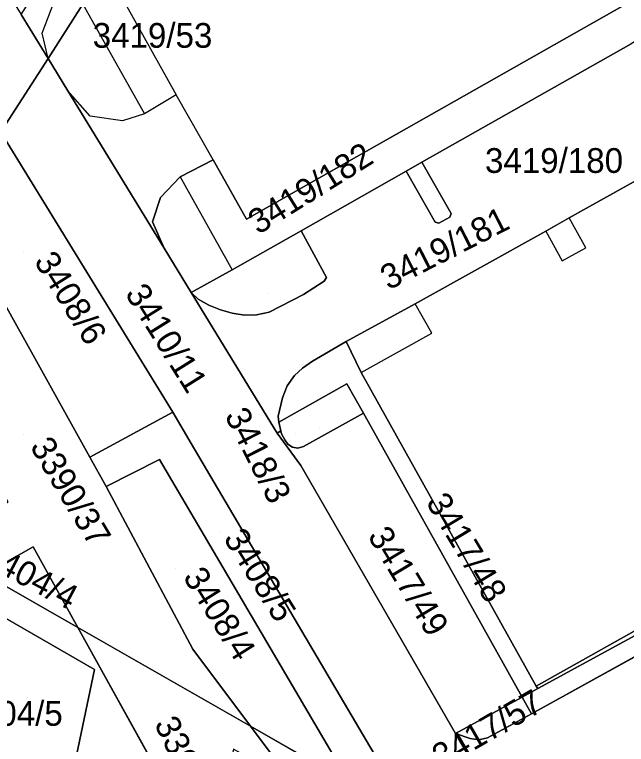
# Model space of a CAD drawing. Extents: x -262715 to -259381, y -1237238 to -1231182.
# Drawn here: x -261854.8 to -261805.4, y -1236021.8 to -1235962.8 of the extents above; entities that cross this region are included whole.
import ezdxf

# ---------------------------------------------------------------- set-up
doc = ezdxf.new("R2010")
doc.units = 0
for name, color, linetype in [('body_kn', 7, 'Continuous'), ('kladpar_druhypozemkov', 7, 'Continuous'), ('kladpar_hranice', 7, 'Continuous'), ('kladpar_parcelnecisla', 7, 'Continuous'), ('kladpar_plochy', 7, 'Continuous'), ('kladpar_sipky', 7, 'Continuous'), ('zappar_hrandruhpozemk', 7, 'Continuous')]:
    doc.layers.add(name, color=color, linetype=linetype)

msp = doc.modelspace()

# ---------------------------------------------------------------- linework, layer by layer
at = {"layer": 'body_kn'}
for p, q in [((-261852.56, -1235964.36), (-261852.56, -1235964.36)), ((-261852.07, -1235966.41), (-261852.07, -1235966.41)), ((-261850.48, -1235969.01), (-261850.48, -1235969.01)), ((-261841.72, -1235969.34), (-261841.72, -1235969.34)), ((-261841.72, -1235969.34), (-261841.72, -1235969.34)), ((-261848.67, -1235971.06), (-261848.67, -1235971.06)), ((-261844.28, -1235970.86), (-261844.28, -1235970.86)), ((-261844.28, -1235970.86), (-261844.28, -1235970.86)), ((-261846.06, -1235971.43), (-261846.06, -1235971.43)), ((-261838.75, -1235974.58), (-261838.75, -1235974.58)), ((-261838.75, -1235974.58), (-261838.75, -1235974.58)), ((-261821.87, -1235974.77), (-261821.87, -1235974.77)), ((-261841.41, -1235975.96), (-261841.41, -1235975.96)), ((-261841.41, -1235975.96), (-261841.41, -1235975.96)), ((-261823.14, -1235975.49), (-261823.14, -1235975.49)), ((-261842.98, -1235977.62), (-261842.98, -1235977.62)), ((-261819.52, -1235978.92), (-261819.52, -1235978.92)), ((-261836.05, -1235979.37), (-261836.05, -1235979.37)), ((-261819.61, -1235979.21), (-261819.61, -1235979.21)), ((-261809.97, -1235979.28), (-261809.97, -1235979.28)), ((-261843.64, -1235979.59), (-261843.64, -1235979.59)), ((-261820.81, -1235979.63), (-261820.81, -1235979.63)), ((-261820.81, -1235979.63), (-261820.81, -1235979.63)), ((-261820.52, -1235979.71), (-261820.52, -1235979.71)), ((-261831.63, -1235980.31), (-261831.63, -1235980.31)), ((-261811.87, -1235980.34), (-261811.87, -1235980.34)), ((-261811.87, -1235980.34), (-261811.87, -1235980.34)), ((-261842.71, -1235981.72), (-261842.71, -1235981.72)), ((-261808.63, -1235981.69), (-261808.63, -1235981.69)), ((-261810.53, -1235982.75), (-261810.53, -1235982.75)), ((-261837.19, -1235983.46), (-261837.19, -1235983.46)), ((-261829.59, -1235984.08), (-261829.59, -1235984.08)), ((-261829.76, -1235984.38), (-261829.76, -1235984.38)), ((-261840.51, -1235985.31), (-261840.51, -1235985.31)), ((-261839.94, -1235985.85), (-261839.94, -1235985.85)), ((-261839.94, -1235985.85), (-261839.94, -1235985.85)), ((-261831.44, -1235985.46), (-261831.44, -1235985.46)), ((-261839.1, -1235986.34), (-261839.1, -1235986.34)), ((-261822.41, -1235986.22), (-261822.41, -1235986.22)), ((-261838.15, -1235986.71), (-261838.15, -1235986.71)), ((-261837.2, -1235986.97), (-261837.2, -1235986.97)), ((-261836.22, -1235987.13), (-261836.22, -1235987.13)), ((-261835.23, -1235987.12), (-261835.23, -1235987.12)), ((-261834.21, -1235986.89), (-261834.21, -1235986.89)), ((-261821.08, -1235988.6), (-261821.08, -1235988.6)), ((-261827.99, -1235989.26), (-261827.99, -1235989.26)), ((-261830.71, -1235990.85), (-261830.71, -1235990.85)), ((-261830.71, -1235990.85), (-261830.71, -1235990.85)), ((-261831.53, -1235991.43), (-261831.53, -1235991.43)), ((-261826.77, -1235991.77), (-261826.77, -1235991.77)), ((-261826.77, -1235991.77), (-261826.77, -1235991.77)), ((-261832.17, -1235992), (-261832.17, -1235992)), ((-261832.76, -1235992.84), (-261832.76, -1235992.84)), ((-261827.94, -1235992.69), (-261827.94, -1235992.69)), ((-261833.14, -1235993.81), (-261833.14, -1235993.81)), ((-261842, -1235994.98), (-261842, -1235994.98)), ((-261833.5, -1235995.3), (-261833.5, -1235995.3)), ((-261826.59, -1235995.05), (-261826.59, -1235995.05)), ((-261833.44, -1235995.79), (-261833.44, -1235995.79)), ((-261833.27, -1235996.49), (-261833.27, -1235996.49)), ((-261833.57, -1235996.66), (-261833.57, -1235996.66)), ((-261833.57, -1235996.66), (-261833.57, -1235996.66)), ((-261833.22, -1235996.71), (-261833.22, -1235996.71)), ((-261840.52, -1235997.49), (-261840.52, -1235997.49)), ((-261832.94, -1235997.22), (-261832.94, -1235997.22)), ((-261832.94, -1235997.22), (-261832.94, -1235997.22)), ((-261832.71, -1235997.57), (-261832.71, -1235997.57)), ((-261832.33, -1235997.79), (-261832.33, -1235997.79)), ((-261831.43, -1235997.74), (-261831.43, -1235997.74)), ((-261831.91, -1235997.88), (-261831.91, -1235997.88)), ((-261848.7, -1235998.61), (-261848.7, -1235998.61)), ((-261848.7, -1235998.61), (-261848.7, -1235998.61)), ((-261843.08, -1235998.8), (-261843.08, -1235998.8)), ((-261831.66, -1235999.28), (-261831.66, -1235999.28)), ((-261847.39, -1236000.99), (-261847.39, -1236000.99)), ((-261853.29, -1236005.85), (-261853.29, -1236005.85)), ((-261849.68, -1236012.36), (-261849.68, -1236012.36)), ((-261840.37, -1236014.12), (-261840.37, -1236014.12)), ((-261848.33, -1236015.75), (-261848.33, -1236015.75)), ((-261812.64, -1236017.1), (-261812.64, -1236017.1)), ((-261812.52, -1236017.31), (-261812.52, -1236017.31)), ((-261813.77, -1236017.99), (-261813.77, -1236017.99)), ((-261813.01, -1236019.35), (-261813.01, -1236019.35)), ((-261835.72, -1236020.34), (-261835.72, -1236020.34)), ((-261835.72, -1236020.34), (-261835.72, -1236020.34)), ((-261819.15, -1236020.93), (-261819.15, -1236020.93)), ((-261819.15, -1236020.93), (-261819.15, -1236020.93)), ((-261817.97, -1236021.35), (-261817.97, -1236021.35)), ((-261816.58, -1236021.29), (-261816.58, -1236021.29)), ((-261817.27, -1236021.44), (-261817.27, -1236021.44))]:
    msp.add_line(p, q, dxfattribs=at)
at = {"layer": 'kladpar_druhypozemkov'}
for p, q in [((-261809.64, -1235973.69), (-261809.64, -1235973.69)), ((-261821.54, -1235977.17), (-261821.54, -1235977.17)), ((-261854.1, -1235982.01), (-261854.1, -1235982.01)), ((-261834.3, -1235985.4), (-261834.3, -1235985.4)), ((-261841.9, -1235988.43), (-261841.9, -1235988.43)), ((-261830.11, -1235996.25), (-261830.11, -1235996.25)), ((-261854.09, -1235996.77), (-261854.09, -1235996.77)), ((-261822.28, -1236000.95), (-261822.28, -1236000.95)), ((-261838.2, -1236004.7), (-261838.2, -1236004.7)), ((-261841.75, -1236007.61), (-261841.75, -1236007.61)), ((-261853.58, -1236008.32), (-261853.58, -1236008.32)), ((-261821.53, -1236007.96), (-261821.53, -1236007.96)), ((-261853.72, -1236018.04), (-261853.72, -1236018.04)), ((-261816.71, -1236020.29), (-261816.71, -1236020.29))]:
    msp.add_line(p, q, dxfattribs=at)
at = {"layer": 'kladpar_hranice'}
for p, q in [((-261852.07, -1235966.41), (-261854.26, -1235962.83)), ((-261852.07, -1235966.41), (-261855.48, -1235971.71)), ((-261856.75, -1236008.32), (-261849.68, -1236012.36)), ((-261835.72, -1236020.34), (-261849.68, -1236012.36)), ((-261839.1, -1236031.45), (-261849.68, -1236012.36)), ((-261849.68, -1236012.36), (-261835.72, -1236020.34)), ((-261849.68, -1236012.36), (-261839.1, -1236031.45)), ((-261827.73, -1236024.92), (-261835.72, -1236020.34)), ((-261835.72, -1236020.34), (-261832.27, -1236024.96)), ((-261835.72, -1236020.34), (-261827.73, -1236024.92))]:
    msp.add_line(p, q, dxfattribs=at)
for points in [[(-261832.05, -1235935.12), (-261828.12, -1235933.63), (-261825.88, -1235932.55), (-261821.02, -1235929.84), (-261818.97, -1235928.5), (-261813.32, -1235924.13), (-261814.64, -1235921.77), (-261809.57, -1235918.94), (-261808.44, -1235920.96), (-261800.55, -1235916.55), (-261799, -1235919.45), (-261782.52, -1235949.01), (-261804.74, -1235961.61), (-261836.05, -1235979.37), (-261838.75, -1235974.58)], [(-261852.07, -1235966.41), (-261849.26, -1235962), (-261847.43, -1235959.13), (-261834.74, -1235939.39), (-261832.05, -1235935.12)], [(-261861.16, -1235950.65), (-261860, -1235952.73), (-261855.61, -1235960.62), (-261854.26, -1235962.83), (-261852.07, -1235966.41)], [(-261847.43, -1235959.13), (-261849.26, -1235962), (-261852.07, -1235966.41)], [(-261769.59, -1235960.87), (-261799.32, -1235977.5), (-261801.09, -1235974.32), (-261799.24, -1235973.29), (-261801.6, -1235969.03), (-261804.02, -1235964.66), (-261804.98, -1235965.2), (-261821.87, -1235974.77), (-261823.14, -1235975.49), (-261831.63, -1235980.31), (-261837.19, -1235983.46), (-261840.51, -1235985.31), (-261842.71, -1235981.72), (-261843.64, -1235979.59), (-261842.98, -1235977.62), (-261841.41, -1235975.96), (-261838.75, -1235974.58)], [(-261838.75, -1235974.58), (-261836.05, -1235979.37), (-261804.74, -1235961.61)], [(-261755.47, -1235986.19), (-261768.07, -1235993.06), (-261768.29, -1235993.18), (-261785.21, -1236002.42), (-261798.68, -1236009.76), (-261812.52, -1236017.31), (-261812.64, -1236017.1), (-261802.51, -1236011.44), (-261798.87, -1236009.41), (-261768.64, -1235992.54), (-261768.44, -1235992.43), (-261778.08, -1235975.79), (-261786.62, -1235980.84), (-261788.39, -1235977.73), (-261796.62, -1235982.34), (-261797.55, -1235980.67), (-261767.65, -1235964.36), (-261755.47, -1235986.19)], [(-261833.57, -1235996.66), (-261840.51, -1235985.31), (-261839.94, -1235985.85), (-261839.1, -1235986.34), (-261838.15, -1235986.71), (-261837.2, -1235986.97), (-261836.22, -1235987.13), (-261835.23, -1235987.12), (-261834.21, -1235986.89), (-261831.44, -1235985.46), (-261829.76, -1235984.38), (-261829.59, -1235984.08), (-261831.63, -1235980.31), (-261823.14, -1235975.49), (-261820.81, -1235979.63), (-261820.52, -1235979.71), (-261819.61, -1235979.21), (-261819.52, -1235978.92), (-261821.87, -1235974.77), (-261804.98, -1235965.2)], [(-261855.89, -1235972.34), (-261855.48, -1235971.71), (-261852.07, -1235966.41)], [(-261838.75, -1235974.58), (-261841.41, -1235975.96), (-261842.98, -1235977.62), (-261843.64, -1235979.59), (-261842.71, -1235981.72), (-261850.48, -1235969.01), (-261852.07, -1235966.41)], [(-261852.07, -1235966.41), (-261850.48, -1235969.01), (-261842.71, -1235981.72), (-261840.51, -1235985.31), (-261833.57, -1235996.66), (-261831.66, -1235999.28), (-261819.15, -1236020.93), (-261813.8, -1236030.19), (-261812.11, -1236033.25), (-261811.62, -1236034.13)], [(-261855.89, -1235972.34), (-261842, -1235994.98), (-261848.7, -1235998.61), (-261859.88, -1235978.54)], [(-261822.64, -1236027.83), (-261840.52, -1235997.49), (-261842, -1235994.98), (-261855.89, -1235972.34)], [(-261801.09, -1235974.32), (-261809.97, -1235979.28), (-261811.87, -1235980.34), (-261822.41, -1235986.22), (-261827.99, -1235989.26), (-261830.71, -1235990.85), (-261831.53, -1235991.43), (-261832.17, -1235992), (-261832.76, -1235992.84), (-261833.14, -1235993.81), (-261833.5, -1235995.3), (-261833.44, -1235995.79), (-261833.27, -1235996.49), (-261833.57, -1235996.66)], [(-261778.08, -1235975.79), (-261768.44, -1235992.43), (-261768.64, -1235992.54), (-261798.87, -1236009.41), (-261802.51, -1236011.44), (-261812.64, -1236017.1), (-261826.77, -1235991.77), (-261827.99, -1235989.26), (-261822.41, -1235986.22), (-261811.87, -1235980.34), (-261809.97, -1235979.28), (-261801.09, -1235974.32), (-261799.32, -1235977.5), (-261797.55, -1235980.67), (-261796.62, -1235982.34), (-261788.39, -1235977.73), (-261786.62, -1235980.84), (-261778.08, -1235975.79)], [(-261820.81, -1235979.63), (-261823.14, -1235975.49), (-261821.87, -1235974.77), (-261819.52, -1235978.92), (-261819.61, -1235979.21), (-261820.52, -1235979.71), (-261820.81, -1235979.63)], [(-261859.88, -1235978.54), (-261848.7, -1235998.61), (-261847.39, -1236000.99), (-261840.37, -1236014.12), (-261835.72, -1236020.34)], [(-261839.94, -1235985.85), (-261840.51, -1235985.31), (-261837.19, -1235983.46), (-261831.63, -1235980.31), (-261829.59, -1235984.08), (-261829.76, -1235984.38), (-261831.44, -1235985.46), (-261834.21, -1235986.89), (-261835.23, -1235987.12), (-261836.22, -1235987.13), (-261837.2, -1235986.97), (-261838.15, -1235986.71), (-261839.1, -1235986.34), (-261839.94, -1235985.85)], [(-261830.71, -1235990.85), (-261827.99, -1235989.26), (-261826.77, -1235991.77), (-261812.64, -1236017.1), (-261812.52, -1236017.31), (-261813.77, -1236017.99), (-261826.59, -1235995.05), (-261827.94, -1235992.69), (-261833.44, -1235995.79), (-261833.5, -1235995.3), (-261833.14, -1235993.81), (-261832.76, -1235992.84), (-261832.17, -1235992), (-261831.53, -1235991.43), (-261830.71, -1235990.85)], [(-261832.94, -1235997.22), (-261833.22, -1235996.71), (-261833.27, -1235996.49), (-261833.44, -1235995.79), (-261827.94, -1235992.69), (-261826.59, -1235995.05), (-261831.43, -1235997.74), (-261831.91, -1235997.88), (-261832.33, -1235997.79), (-261832.71, -1235997.57), (-261832.94, -1235997.22)], [(-261755.25, -1236016.14), (-261755.55, -1236016.31), (-261772.27, -1236025.61), (-261787.64, -1236034.17), (-261798.88, -1236014.08), (-261799.69, -1236013.68), (-261801.04, -1236013.31), (-261801.97, -1236013.22), (-261813.01, -1236019.35), (-261813.77, -1236017.99), (-261812.52, -1236017.31), (-261798.68, -1236009.76), (-261787.13, -1236030.73), (-261781.86, -1236027.83), (-261781.73, -1236028.05), (-261756.68, -1236014.26), (-261768.29, -1235993.18), (-261768.07, -1235993.06), (-261755.25, -1236016.14)], [(-261848.7, -1235998.61), (-261842, -1235994.98), (-261840.52, -1235997.49), (-261822.64, -1236027.83)], [(-261833.57, -1235996.66), (-261833.27, -1235996.49), (-261833.22, -1235996.71), (-261832.94, -1235997.22), (-261832.71, -1235997.57), (-261832.33, -1235997.79), (-261831.91, -1235997.88), (-261831.43, -1235997.74), (-261826.59, -1235995.05), (-261813.77, -1236017.99), (-261819.15, -1236020.93), (-261831.66, -1235999.28), (-261833.57, -1235996.66)], [(-261827.73, -1236024.92), (-261843.08, -1235998.8), (-261847.39, -1236000.99), (-261848.7, -1235998.61)], [(-261835.72, -1236020.34), (-261840.37, -1236014.12), (-261847.39, -1236000.99), (-261843.08, -1235998.8), (-261827.73, -1236024.92)], [(-261849.68, -1236012.36), (-261853.29, -1236005.85), (-261857.11, -1236008.02)], [(-261857.11, -1236008.02), (-261853.29, -1236005.85), (-261849.68, -1236012.36)], [(-261849.68, -1236012.36), (-261856.75, -1236008.32), (-261857.11, -1236008.02)], [(-261852.75, -1236036.84), (-261848.33, -1236015.75), (-261856.94, -1236010.82), (-261859.75, -1236024.28)], [(-261859.75, -1236024.28), (-261856.94, -1236010.82), (-261848.33, -1236015.75), (-261852.75, -1236036.84)], [(-261813.8, -1236030.19), (-261819.15, -1236020.93), (-261817.97, -1236021.35), (-261817.27, -1236021.44), (-261816.58, -1236021.29), (-261813.01, -1236019.35), (-261801.97, -1236013.22), (-261801.04, -1236013.31), (-261799.69, -1236013.68), (-261798.88, -1236014.08), (-261787.64, -1236034.17), (-261797.32, -1236039.55), (-261798.81, -1236037.01), (-261802.59, -1236039.11), (-261803.94, -1236038.32), (-261808.02, -1236030.93), (-261812.11, -1236033.25), (-261813.8, -1236030.19)], [(-261819.15, -1236020.93), (-261813.77, -1236017.99), (-261813.01, -1236019.35), (-261816.58, -1236021.29), (-261817.27, -1236021.44), (-261817.97, -1236021.35), (-261819.15, -1236020.93)], [(-261824.24, -1236035.73), (-261831.35, -1236026.2), (-261832.27, -1236024.96), (-261835.72, -1236020.34)]]:
    msp.add_lwpolyline(points, dxfattribs=at)
at = {"layer": 'kladpar_plochy'}
for p, q in [((-261813.01, -1236019.35), (-261801.97, -1236013.22)), ((-261816.58, -1236021.29), (-261813.01, -1236019.35)), ((-261813.8, -1236030.19), (-261819.15, -1236020.93)), ((-261819.15, -1236020.93), (-261817.97, -1236021.35)), ((-261817.97, -1236021.35), (-261817.27, -1236021.44)), ((-261817.27, -1236021.44), (-261816.58, -1236021.29))]:
    msp.add_line(p, q, dxfattribs=at)
for points in [[(-261855.48, -1235971.71), (-261855.89, -1235972.34), (-261860.95, -1235964.08), (-261886.64, -1235917.65), (-261905.47, -1235883.52), (-261888.54, -1235901.44), (-261881.57, -1235913.92), (-261875, -1235925.74), (-261874.42, -1235926.78), (-261861.16, -1235950.65), (-261860, -1235952.73), (-261855.61, -1235960.62), (-261854.26, -1235962.83), (-261852.07, -1235966.41)], [(-261838.75, -1235974.58), (-261841.41, -1235975.96), (-261842.98, -1235977.62), (-261843.64, -1235979.59), (-261842.71, -1235981.72), (-261850.48, -1235969.01), (-261852.07, -1235966.41), (-261849.26, -1235962), (-261847.43, -1235959.13), (-261834.74, -1235939.39), (-261832.05, -1235935.12), (-261828.12, -1235933.63), (-261825.88, -1235932.55), (-261821.02, -1235929.84), (-261818.97, -1235928.5), (-261813.32, -1235924.13), (-261814.64, -1235921.77), (-261809.57, -1235918.94), (-261808.44, -1235920.96), (-261800.55, -1235916.55), (-261799, -1235919.45), (-261782.52, -1235949.01), (-261804.74, -1235961.61), (-261836.05, -1235979.37)], [(-261854.26, -1235962.83), (-261849.5, -1235955.44), (-261847.43, -1235959.13), (-261849.26, -1235962), (-261852.07, -1235966.41)], [(-261755.47, -1235986.19), (-261768.07, -1235993.06), (-261768.29, -1235993.18), (-261785.21, -1236002.42), (-261798.68, -1236009.76), (-261812.52, -1236017.31), (-261812.64, -1236017.1), (-261802.51, -1236011.44), (-261798.87, -1236009.41), (-261768.64, -1235992.54), (-261768.44, -1235992.43), (-261778.08, -1235975.79), (-261786.62, -1235980.84), (-261788.39, -1235977.73), (-261796.62, -1235982.34), (-261797.55, -1235980.67), (-261767.65, -1235964.36)], [(-261855.89, -1235972.34), (-261855.48, -1235971.71), (-261852.07, -1235966.41), (-261850.48, -1235969.01), (-261842.71, -1235981.72), (-261840.51, -1235985.31), (-261833.57, -1235996.66), (-261831.66, -1235999.28), (-261819.15, -1236020.93), (-261813.8, -1236030.19), (-261812.11, -1236033.25), (-261811.62, -1236034.13), (-261822.64, -1236027.83), (-261840.52, -1235997.49), (-261842, -1235994.98)], [(-261859.88, -1235978.54), (-261855.89, -1235972.34), (-261842, -1235994.98), (-261848.7, -1235998.61)], [(-261778.08, -1235975.79), (-261768.44, -1235992.43), (-261768.64, -1235992.54), (-261798.87, -1236009.41), (-261802.51, -1236011.44), (-261812.64, -1236017.1), (-261826.77, -1235991.77), (-261827.99, -1235989.26), (-261822.41, -1235986.22), (-261811.87, -1235980.34), (-261809.97, -1235979.28), (-261801.09, -1235974.32), (-261799.32, -1235977.5), (-261797.55, -1235980.67), (-261796.62, -1235982.34), (-261788.39, -1235977.73), (-261786.62, -1235980.84)], [(-261820.81, -1235979.63), (-261823.14, -1235975.49), (-261821.87, -1235974.77), (-261819.52, -1235978.92), (-261819.61, -1235979.21), (-261820.52, -1235979.71)], [(-261864.53, -1235985.75), (-261859.88, -1235978.54), (-261848.7, -1235998.61), (-261847.39, -1236000.99), (-261840.37, -1236014.12), (-261835.72, -1236020.34), (-261849.68, -1236012.36), (-261853.29, -1236005.85), (-261857.11, -1236008.02), (-261860.49, -1236005.19), (-261855.3, -1236002.23)], [(-261839.94, -1235985.85), (-261840.51, -1235985.31), (-261837.19, -1235983.46), (-261831.63, -1235980.31), (-261829.59, -1235984.08), (-261829.76, -1235984.38), (-261831.44, -1235985.46), (-261834.21, -1235986.89), (-261835.23, -1235987.12), (-261836.22, -1235987.13), (-261837.2, -1235986.97), (-261838.15, -1235986.71), (-261839.1, -1235986.34)], [(-261830.71, -1235990.85), (-261827.99, -1235989.26), (-261826.77, -1235991.77), (-261812.64, -1236017.1), (-261812.52, -1236017.31), (-261813.77, -1236017.99), (-261826.59, -1235995.05), (-261827.94, -1235992.69), (-261833.44, -1235995.79), (-261833.5, -1235995.3), (-261833.14, -1235993.81), (-261832.76, -1235992.84), (-261832.17, -1235992), (-261831.53, -1235991.43)], [(-261832.94, -1235997.22), (-261833.22, -1235996.71), (-261833.27, -1235996.49), (-261833.44, -1235995.79), (-261827.94, -1235992.69), (-261826.59, -1235995.05), (-261831.43, -1235997.74), (-261831.91, -1235997.88), (-261832.33, -1235997.79), (-261832.71, -1235997.57)], [(-261755.25, -1236016.14), (-261755.55, -1236016.31), (-261772.27, -1236025.61), (-261787.64, -1236034.17), (-261798.88, -1236014.08), (-261799.69, -1236013.68), (-261801.04, -1236013.31), (-261801.97, -1236013.22), (-261813.01, -1236019.35), (-261813.77, -1236017.99), (-261812.52, -1236017.31), (-261798.68, -1236009.76), (-261787.13, -1236030.73), (-261781.86, -1236027.83), (-261781.73, -1236028.05), (-261756.68, -1236014.26), (-261768.29, -1235993.18), (-261768.07, -1235993.06)], [(-261848.7, -1235998.61), (-261842, -1235994.98), (-261840.52, -1235997.49), (-261822.64, -1236027.83), (-261827.73, -1236024.92), (-261843.08, -1235998.8), (-261847.39, -1236000.99)], [(-261833.57, -1235996.66), (-261833.27, -1235996.49), (-261833.22, -1235996.71), (-261832.94, -1235997.22), (-261832.71, -1235997.57), (-261832.33, -1235997.79), (-261831.91, -1235997.88), (-261831.43, -1235997.74), (-261826.59, -1235995.05), (-261813.77, -1236017.99), (-261819.15, -1236020.93), (-261831.66, -1235999.28)], [(-261835.72, -1236020.34), (-261840.37, -1236014.12), (-261847.39, -1236000.99), (-261843.08, -1235998.8), (-261827.73, -1236024.92)], [(-261857.11, -1236008.02), (-261853.29, -1236005.85), (-261849.68, -1236012.36), (-261856.75, -1236008.32)], [(-261856.75, -1236008.32), (-261849.68, -1236012.36), (-261839.1, -1236031.45), (-261843.77, -1236053), (-261847.06, -1236047.05), (-261852.75, -1236036.84), (-261848.33, -1236015.75), (-261856.94, -1236010.82), (-261859.75, -1236024.28), (-261866, -1236013.06), (-261857.11, -1236008.02)], [(-261852.75, -1236036.84), (-261859.75, -1236024.28), (-261856.94, -1236010.82), (-261848.33, -1236015.75)], [(-261839.1, -1236031.45), (-261849.68, -1236012.36), (-261835.72, -1236020.34), (-261832.27, -1236024.96), (-261837.1, -1236022.19)], [(-261819.15, -1236020.93), (-261813.77, -1236017.99), (-261813.01, -1236019.35), (-261816.58, -1236021.29), (-261817.27, -1236021.44), (-261817.97, -1236021.35)], [(-261835.72, -1236020.34), (-261827.73, -1236024.92), (-261823.44, -1236032.22), (-261824.24, -1236035.73), (-261831.35, -1236026.2), (-261832.27, -1236024.96)]]:
    msp.add_lwpolyline(points, close=True, dxfattribs=at)
for points in [[(-261769.59, -1235960.87), (-261799.32, -1235977.5), (-261801.09, -1235974.32), (-261799.24, -1235973.29), (-261801.6, -1235969.03), (-261804.02, -1235964.66), (-261804.98, -1235965.2), (-261821.87, -1235974.77), (-261823.14, -1235975.49), (-261831.63, -1235980.31), (-261837.19, -1235983.46), (-261840.51, -1235985.31), (-261842.71, -1235981.72), (-261843.64, -1235979.59), (-261842.98, -1235977.62), (-261841.41, -1235975.96), (-261838.75, -1235974.58), (-261836.05, -1235979.37), (-261804.74, -1235961.61)], [(-261801.09, -1235974.32), (-261809.97, -1235979.28), (-261811.87, -1235980.34), (-261822.41, -1235986.22), (-261827.99, -1235989.26), (-261830.71, -1235990.85), (-261831.53, -1235991.43), (-261832.17, -1235992), (-261832.76, -1235992.84), (-261833.14, -1235993.81), (-261833.5, -1235995.3), (-261833.44, -1235995.79), (-261833.27, -1235996.49), (-261833.57, -1235996.66), (-261840.51, -1235985.31), (-261839.94, -1235985.85), (-261839.1, -1235986.34), (-261838.15, -1235986.71), (-261837.2, -1235986.97), (-261836.22, -1235987.13), (-261835.23, -1235987.12), (-261834.21, -1235986.89), (-261831.44, -1235985.46), (-261829.76, -1235984.38), (-261829.59, -1235984.08), (-261831.63, -1235980.31), (-261823.14, -1235975.49), (-261820.81, -1235979.63), (-261820.52, -1235979.71), (-261819.61, -1235979.21), (-261819.52, -1235978.92), (-261821.87, -1235974.77), (-261804.98, -1235965.2)]]:
    msp.add_lwpolyline(points, dxfattribs=at)
at = {"layer": 'kladpar_sipky'}
for p, q in [((-261820.58, -1235978.22), (-261820.58, -1235978.22)), ((-261836.75, -1235983.82), (-261836.75, -1235983.82)), ((-261832.12, -1235996.68), (-261832.12, -1235996.68))]:
    msp.add_line(p, q, dxfattribs=at)
at = {"layer": 'zappar_hrandruhpozemk'}
for p, q in [((-261847.43, -1235959.13), (-261841.72, -1235969.34)), ((-261852.56, -1235964.36), (-261851.61, -1235961.87)), ((-261849.26, -1235962), (-261844.28, -1235970.86)), ((-261852.07, -1235966.41), (-261852.56, -1235964.36)), ((-261841.72, -1235969.34), (-261844.28, -1235970.86)), ((-261838.75, -1235974.58), (-261841.72, -1235969.34)), ((-261841.41, -1235975.96), (-261837.19, -1235983.46)), ((-261808.63, -1235981.69), (-261809.97, -1235979.28)), ((-261811.87, -1235980.34), (-261810.53, -1235982.75)), ((-261810.53, -1235982.75), (-261808.63, -1235981.69)), ((-261821.08, -1235988.6), (-261822.41, -1235986.22)), ((-261826.77, -1235991.77), (-261821.08, -1235988.6))]:
    msp.add_line(p, q, dxfattribs=at)
msp.add_lwpolyline([(-261844.28, -1235970.86), (-261846.06, -1235971.43), (-261848.67, -1235971.06), (-261850.48, -1235969.01)], dxfattribs=at)

# ---------------------------------------------------------------- texts
at = {"layer": 'kladpar_parcelnecisla'}
for s, p in [('3419/53', (-261848.471, -1235965.53)), ('3419/180', (-261816.778, -1235975.64)), ('3404/5', (-261859.069, -1236020.31))]:
    msp.add_text(s, height=2, dxfattribs=at).set_placement(p)
for s, rotation, p in [('3419/182', 32, (-261835.091, -1235980.67)), ('3419/181', 27, (-261824.567, -1235985.142)), ('3408/6', 302, (-261853.256, -1235982.787)), ('3410/11', 302, (-261845.908, -1235985.397)), ('3418/3', 297, (-261837.844, -1235995.247)), ('3390/37', 301, (-261853.583, -1235997.743)), ('3417/48', 301, (-261821.592, -1236002.256)), ('3417/49', 301, (-261826.3, -1236004.976)), ('3408/5', 302, (-261837.955, -1236005.17)), ('3404/4', 332, (-261857.6, -1236007.143)), ('3408/4', 302, (-261841.226, -1236008.287)), ('3417/57', 30, (-261820.292, -1236023.833)), ('3390/67', 296, (-261843.533, -1236020.151))]:
    msp.add_text(s, height=2, rotation=rotation, dxfattribs=at).set_placement(p)

doc.saveas('drawing.dxf')
